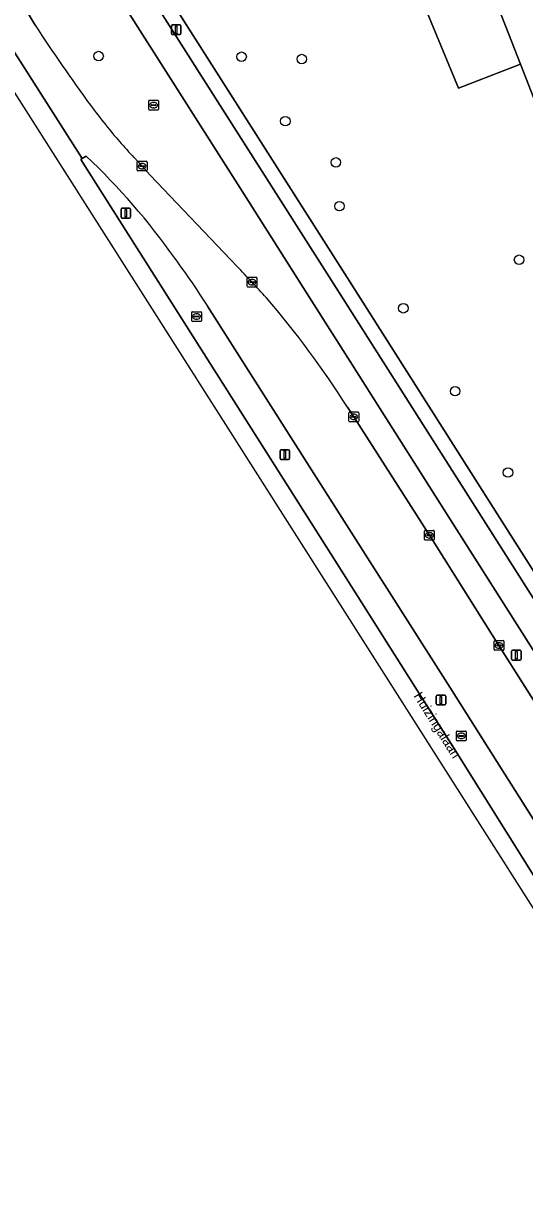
# Model space of a CAD drawing. Extents: x 159680 to 160786, y 387323 to 388340.
# Drawn here: x 159993.2 to 160044.8, y 387341 to 387463 of the extents above; entities that cross this region are included whole.
import ezdxf

# ---------------------------------------------------------------- set-up
doc = ezdxf.new("R2010")
doc.units = 0
for name, color, linetype in [('IMGEO_Berm_groen', 7, 'Continuous'), ('IMGEO_Boom', 7, 'Continuous'), ('IMGEO_Fietspad_gesloten', 7, 'Continuous'), ('IMGEO_Groenvoorziening', 7, 'Continuous'), ('IMGEO_Kolk', 7, 'Continuous'), ('IMGEO_Lichtmast', 7, 'Continuous'), ('IMGEO_Openbare_ruimte_label', 7, 'Continuous'), ('IMGEO_OVBaan_gesloten', 7, 'Continuous'), ('IMGEO_Rijbaan_regionaal_gesloten', 7, 'Continuous'), ('IMGEO_Rioolput', 7, 'Continuous'), ('IMGEO_Verkeersbordpaal', 7, 'Continuous'), ('IMGEO_Voetpad_open', 7, 'Continuous')]:
    doc.layers.add(name, color=color, linetype=linetype)

msp = doc.modelspace()

# ---------------------------------------------------------------- linework, layer by layer
at = {"layer": 'IMGEO_Berm_groen'}
for points in [[(159950.28, 387532.24), (159950.93, 387531.21), (159961.37, 387514.79), (159972.31, 387497.51), (159982.75, 387481.07), (159993.72, 387463.85), (159994.34, 387462.82)], [(160005.19, 387462.23), (159982.43, 387498.09), (159973.77, 387511.27)], [(160077.19, 387348.93), (160076.58, 387349.72), (160073.19, 387354.95), (160054.84, 387384.03), (160050.49, 387390.87), (160038.07, 387410.44), (160026.82, 387428.16), (160022.88, 387434.38), (160015.44, 387446.08), (160005.19, 387462.23)], [(159999.62, 387449.33), (159999.2, 387449.07), (159999.06, 387448.99), (160025.49, 387407.3), (160035.01, 387392.27), (160037.47, 387388.37), (160051.2, 387366.44), (160053.87, 387368.08), (160037.32, 387394.22), (160022.84, 387416.99)], [(160004.54, 387449.18), (160005.38, 387448.3), (160006.2, 387447.37), (160015.17, 387437.97)], [(160022.84, 387416.99), (160012.13, 387433.85)], [(160026.55, 387423.45), (160027.2, 387422.45), (160034.99, 387410.25), (160042.16, 387398.9), (160050.42, 387385.85), (160058.12, 387373.63), (160063.19, 387365.65), (160068.23, 387357.64), (160070.23, 387354.46), (160070.9, 387353.42), (160073.56, 387349.2), (160074.81, 387347.24)]]:
    msp.add_lwpolyline(points, dxfattribs=at)
for centre, radius, start, end in [((160154.69, 387567.6), 191.54, 213.1627, 216.167), ((160051.39, 387492.85), 64.04, 216.7174, 219.009), ((160052.57, 387493.73), 65.52, 218.9603, 222.849), ((159951.79, 387398.61), 69.71, 35.2047, 46.6775), ((159936.85, 387385.95), 89.24, 32.4706, 36.3199), ((159888.68, 387316.94), 175.06, 42.2892, 43.7382), ((159947.7, 387373.76), 93.19, 32.2198, 40.8588)]:
    msp.add_arc(centre, radius, start, end, dxfattribs=at)
at = {"layer": 'IMGEO_Boom'}
for centre in [(160000.89, 387459.64), (160015.63, 387459.57), (160021.83, 387459.33), (160020.14, 387452.93), (160025.35, 387448.68), (160025.72, 387444.17), (160044.23, 387438.65), (160032.3, 387433.65), (160037.64, 387425.1), (160043.09, 387416.72)]:
    msp.add_circle(centre, 0.489, dxfattribs=at)
at = {"layer": 'IMGEO_Fietspad_gesloten'}
for points in [[(160078.43, 387352.07), (160075.58, 387356.55), (160061.44, 387378.99), (160060.64, 387380.24), (160057.96, 387384.46), (160057.59, 387385.07), (160057.13, 387385.77), (160026.11, 387434.62), (159994.8, 387483.84), (159976.1, 387512.9), (159975.3, 387514.19), (159974.71, 387515.07), (159973.92, 387516.19), (159972.96, 387517.21), (159971.86, 387518.16), (159969.87, 387519.97), (159965.38, 387524.11), (159961.25, 387528.13), (159955.88, 387535.14), (159951.54, 387542.78), (159948.39, 387551.17), (159948.15, 387552.12)], [(159973.77, 387511.27), (159982.43, 387498.09), (160005.19, 387462.23), (160015.44, 387446.08), (160022.88, 387434.38), (160026.82, 387428.16), (160038.07, 387410.44), (160050.49, 387390.87), (160054.84, 387384.03), (160073.19, 387354.95), (160076.58, 387349.72), (160077.19, 387348.93), (160079.64, 387350.62)]]:
    msp.add_lwpolyline(points, dxfattribs=at)
at = {"layer": 'IMGEO_Groenvoorziening'}
for points in [[(160019.9, 387500), (160017.91, 387504.82), (160025.25, 387507.75), (160012.72, 387539.64), (160000, 387534.67), (159983.94, 387528.4), (159989.77, 387513.32), (159997.74, 387516.43), (160000, 387510.57), (160004.08, 387500), (160009.68, 387485.49), (160000, 387481.35), (159998.61, 387480.7), (160026.5, 387436.82), (160058.39, 387386.6), (160060.08, 387383.97), (160060.59, 387384.35), (160070.28, 387393.42)], [(160070.82, 387394.08), (160067.98, 387398.73), (160067.34, 387400.01), (160044.38, 387458.81), (160038, 387456.32), (160019.9, 387500)]]:
    msp.add_lwpolyline(points, dxfattribs=at)
msp.add_lwpolyline([(160044.38, 387458.81), (160028.28, 387500), (160025.25, 387507.75), (160017.91, 387504.82), (160019.9, 387500), (160038, 387456.32)], close=True, dxfattribs=at)
at = {"layer": 'IMGEO_Kolk'}
for p, q in [((160004.88, 387447.87), (160004.88, 387448.73)), ((160004.95, 387448.8), (160005.8, 387448.8)), ((160005.88, 387448.73), (160005.88, 387447.87)), ((160005.8, 387447.8), (160004.95, 387447.8)), ((160005.13, 387448.29), (160005.13, 387448.31)), ((160005.57, 387448.26), (160005.17, 387448.26)), ((160005.18, 387448.34), (160005.57, 387448.34)), ((160005.36, 387448.58), (160005.39, 387448.58)), ((160005.39, 387448.02), (160005.36, 387448.02)), ((160005.62, 387448.31), (160005.62, 387448.29)), ((160016.21, 387435.91), (160016.21, 387436.77)), ((160016.28, 387436.84), (160017.13, 387436.84)), ((160016.69, 387436.62), (160016.72, 387436.62)), ((160017.21, 387436.77), (160017.21, 387435.91)), ((160017.13, 387435.84), (160016.28, 387435.84)), ((160016.46, 387436.33), (160016.46, 387436.35)), ((160016.9, 387436.3), (160016.5, 387436.3)), ((160016.51, 387436.38), (160016.9, 387436.38)), ((160016.72, 387436.06), (160016.69, 387436.06)), ((160016.95, 387436.35), (160016.95, 387436.33)), ((160010.49, 387432.37), (160010.49, 387433.22)), ((160010.56, 387433.29), (160011.42, 387433.29)), ((160010.75, 387432.79), (160010.75, 387432.8)), ((160010.79, 387432.84), (160011.19, 387432.84)), ((160011.19, 387432.75), (160010.79, 387432.75)), ((160010.98, 387433.07), (160011, 387433.07)), ((160011.23, 387432.8), (160011.23, 387432.79)), ((160011.49, 387433.22), (160011.49, 387432.37)), ((160011.42, 387432.29), (160010.56, 387432.29)), ((160011, 387432.51), (160010.98, 387432.51)), ((160026.7, 387422.03), (160026.7, 387422.88)), ((160026.77, 387422.96), (160027.63, 387422.96)), ((160027.63, 387421.95), (160026.77, 387421.95)), ((160026.96, 387422.45), (160026.96, 387422.46)), ((160027, 387422.5), (160027.4, 387422.5)), ((160027.4, 387422.41), (160027, 387422.41)), ((160027.19, 387422.73), (160027.21, 387422.73)), ((160027.21, 387422.18), (160027.19, 387422.18)), ((160027.44, 387422.46), (160027.44, 387422.45)), ((160027.7, 387422.88), (160027.7, 387422.03)), ((160034.49, 387409.83), (160034.49, 387410.68)), ((160034.56, 387410.75), (160035.41, 387410.75)), ((160035.41, 387409.75), (160034.56, 387409.75)), ((160034.75, 387410.25), (160034.75, 387410.26)), ((160034.79, 387410.3), (160035.19, 387410.3)), ((160035.18, 387410.21), (160034.79, 387410.21)), ((160035, 387409.97), (160034.97, 387409.97)), ((160034.98, 387410.53), (160035, 387410.53)), ((160035.23, 387410.26), (160035.23, 387410.25)), ((160035.49, 387410.68), (160035.49, 387409.83)), ((160041.66, 387398.48), (160041.66, 387399.33)), ((160041.74, 387399.4), (160042.59, 387399.4)), ((160041.92, 387398.9), (160041.92, 387398.91)), ((160042.36, 387398.86), (160041.96, 387398.86)), ((160041.97, 387398.95), (160042.36, 387398.95)), ((160042.15, 387399.18), (160042.18, 387399.18)), ((160042.17, 387398.62), (160042.15, 387398.62)), ((160042.41, 387398.91), (160042.41, 387398.9)), ((160042.66, 387399.33), (160042.66, 387398.48)), ((160042.59, 387398.4), (160041.74, 387398.4)), ((160037.85, 387390.08), (160038.71, 387390.08)), ((160037.78, 387389.15), (160037.78, 387390)), ((160038.71, 387389.08), (160037.85, 387389.08)), ((160038.04, 387389.57), (160038.04, 387389.58)), ((160038.08, 387389.62), (160038.48, 387389.62)), ((160038.47, 387389.53), (160038.08, 387389.53)), ((160038.29, 387389.3), (160038.26, 387389.3)), ((160038.27, 387389.86), (160038.29, 387389.86)), ((160038.52, 387389.58), (160038.52, 387389.57)), ((160038.78, 387390), (160038.78, 387389.15))]:
    msp.add_line(p, q, dxfattribs=at)
for points in [[(160004.88, 387447.87), (160004.88, 387448.73)], [(160004.95, 387448.8), (160005.8, 387448.8)], [(160005.88, 387448.73), (160005.88, 387447.87)], [(160005.8, 387447.8), (160004.95, 387447.8)], [(160016.21, 387435.91), (160016.21, 387436.77)], [(160016.28, 387436.84), (160017.13, 387436.84)], [(160017.21, 387436.77), (160017.21, 387435.91)], [(160017.13, 387435.84), (160016.28, 387435.84)], [(160010.49, 387432.37), (160010.49, 387433.22)], [(160010.56, 387433.29), (160011.42, 387433.29)], [(160011.49, 387433.22), (160011.49, 387432.37)], [(160011.42, 387432.29), (160010.56, 387432.29)], [(160026.7, 387422.03), (160026.7, 387422.88)], [(160026.77, 387422.96), (160027.63, 387422.96)], [(160027.63, 387421.95), (160026.77, 387421.95)], [(160027.7, 387422.88), (160027.7, 387422.03)], [(160034.49, 387409.83), (160034.49, 387410.68)], [(160034.56, 387410.75), (160035.41, 387410.75)], [(160035.41, 387409.75), (160034.56, 387409.75)], [(160035.49, 387410.68), (160035.49, 387409.83)], [(160041.66, 387398.48), (160041.66, 387399.33)], [(160041.74, 387399.4), (160042.59, 387399.4)], [(160042.66, 387399.33), (160042.66, 387398.48)], [(160042.59, 387398.4), (160041.74, 387398.4)], [(160037.85, 387390.08), (160038.71, 387390.08)], [(160037.78, 387389.15), (160037.78, 387390)], [(160038.71, 387389.08), (160037.85, 387389.08)], [(160038.78, 387390), (160038.78, 387389.15)]]:
    msp.add_lwpolyline(points, dxfattribs=at)
for centre, radius, start, end in [((160004.95, 387448.72), 0.0765, 91.552, 178.448), ((160004.95, 387448.72), 0.0765, 91.552, 178.448), ((160005.8, 387448.72), 0.0765, 1.552, 88.448), ((160005.8, 387448.72), 0.0765, 1.552, 88.448), ((160004.95, 387447.87), 0.0765, 181.552, 268.448), ((160004.95, 387447.87), 0.0765, 181.552, 268.448), ((160005.17, 387448.3), 0.0403, 85.8775, 175.7526), ((160005.17, 387448.29), 0.0366, 178.938, 274.7102), ((160005.58, 387448.3), 0.0386, 1.7309, 96.639), ((160005.58, 387448.3), 0.043, 264.8664, 352.4533), ((160005.8, 387447.87), 0.0765, 271.552, 358.448), ((160005.8, 387447.87), 0.0765, 271.552, 358.448), ((160016.28, 387436.76), 0.0765, 91.552, 178.448), ((160016.28, 387436.76), 0.0765, 91.552, 178.448), ((160017.13, 387436.76), 0.0765, 1.552, 88.448), ((160017.13, 387436.76), 0.0765, 1.552, 88.448), ((160016.28, 387435.91), 0.0765, 181.552, 268.448), ((160016.28, 387435.91), 0.0765, 181.552, 268.448), ((160016.5, 387436.34), 0.0403, 85.8775, 175.7526), ((160016.5, 387436.33), 0.0366, 178.938, 274.7102), ((160016.91, 387436.34), 0.0386, 1.7309, 96.639), ((160016.91, 387436.34), 0.043, 264.8664, 352.4533), ((160017.13, 387435.91), 0.0765, 271.552, 358.448), ((160017.13, 387435.91), 0.0765, 271.552, 358.448), ((160010.57, 387433.22), 0.0765, 91.552, 178.448), ((160010.57, 387433.22), 0.0765, 91.552, 178.448), ((160010.79, 387432.8), 0.0403, 85.8775, 175.7526), ((160010.79, 387432.79), 0.0366, 178.938, 274.7102), ((160011.19, 387432.8), 0.0386, 1.7309, 96.639), ((160011.19, 387432.79), 0.043, 264.8664, 352.4533), ((160011.41, 387433.22), 0.0765, 1.552, 88.448), ((160011.41, 387433.22), 0.0765, 1.552, 88.448), ((160010.57, 387432.37), 0.0765, 181.552, 268.448), ((160010.57, 387432.37), 0.0765, 181.552, 268.448), ((160011.41, 387432.37), 0.0765, 271.552, 358.448), ((160011.41, 387432.37), 0.0765, 271.552, 358.448), ((160026.78, 387422.88), 0.0765, 91.552, 178.448), ((160026.78, 387422.88), 0.0765, 91.552, 178.448), ((160026.78, 387422.03), 0.0765, 181.552, 268.448), ((160026.78, 387422.03), 0.0765, 181.552, 268.448), ((160027, 387422.46), 0.0403, 85.8775, 175.7526), ((160027, 387422.45), 0.0366, 178.938, 274.7102), ((160027.4, 387422.46), 0.0386, 1.7309, 96.639), ((160027.4, 387422.45), 0.043, 264.8664, 352.4533), ((160027.62, 387422.88), 0.0765, 1.552, 88.448), ((160027.62, 387422.88), 0.0765, 1.552, 88.448), ((160027.62, 387422.03), 0.0765, 271.552, 358.448), ((160027.62, 387422.03), 0.0765, 271.552, 358.448), ((160034.56, 387410.68), 0.0765, 91.552, 178.448), ((160034.56, 387410.68), 0.0765, 91.552, 178.448), ((160034.56, 387409.83), 0.0765, 181.552, 268.448), ((160034.56, 387409.83), 0.0765, 181.552, 268.448), ((160034.79, 387410.26), 0.0403, 85.8775, 175.7526), ((160034.78, 387410.25), 0.0366, 178.938, 274.7102), ((160035.19, 387410.25), 0.043, 264.8664, 352.4533), ((160035.19, 387410.26), 0.0386, 1.7309, 96.639), ((160035.41, 387410.68), 0.0765, 1.552, 88.448), ((160035.41, 387410.68), 0.0765, 1.552, 88.448), ((160035.41, 387409.83), 0.0765, 271.552, 358.448), ((160035.41, 387409.83), 0.0765, 271.552, 358.448), ((160041.74, 387399.33), 0.0765, 91.552, 178.448), ((160041.74, 387399.33), 0.0765, 91.552, 178.448), ((160041.96, 387398.91), 0.0403, 85.8775, 175.7526), ((160041.96, 387398.9), 0.0366, 178.938, 274.7102), ((160042.37, 387398.91), 0.0386, 1.7309, 96.639), ((160042.36, 387398.9), 0.043, 264.8664, 352.4533), ((160042.59, 387399.33), 0.0765, 1.552, 88.448), ((160042.59, 387399.33), 0.0765, 1.552, 88.448), ((160041.74, 387398.48), 0.0765, 181.552, 268.448), ((160041.74, 387398.48), 0.0765, 181.552, 268.448), ((160042.59, 387398.48), 0.0765, 271.552, 358.448), ((160042.59, 387398.48), 0.0765, 271.552, 358.448), ((160037.85, 387390), 0.0765, 91.552, 178.448), ((160037.85, 387390), 0.0765, 91.552, 178.448), ((160038.7, 387390), 0.0765, 1.552, 88.448), ((160038.7, 387390), 0.0765, 1.552, 88.448), ((160037.85, 387389.15), 0.0765, 181.552, 268.448), ((160037.85, 387389.15), 0.0765, 181.552, 268.448), ((160038.08, 387389.58), 0.0403, 85.8775, 175.7526), ((160038.07, 387389.57), 0.0366, 178.938, 274.7102), ((160038.48, 387389.58), 0.043, 264.8664, 352.4533), ((160038.48, 387389.58), 0.0386, 1.7309, 96.639), ((160038.7, 387389.15), 0.0765, 271.552, 358.448), ((160038.7, 387389.15), 0.0765, 271.552, 358.448)]:
    msp.add_arc(centre, radius, start, end, dxfattribs=at)
for centre, major_axis, ratio, start_param, end_param in [((160005.36, 387448.3), (-0.387, 0.002), 0.722429, 4.712389, 7.853982), ((160005.39, 387448.3), (-0.39, 0.002), 0.717154, 1.570796, 4.712389), ((160016.69, 387436.34), (-0.387, 0.002), 0.722429, 4.712389, 7.853982), ((160016.72, 387436.34), (-0.39, 0.002), 0.717154, 1.570796, 4.712389), ((160010.98, 387432.79), (-0.387, 0.002), 0.722429, 4.712389, 7.853982), ((160011, 387432.79), (-0.39, 0.002), 0.717154, 1.570796, 4.712389), ((160027.19, 387422.45), (-0.387, 0.002), 0.722429, 4.712389, 7.853982), ((160027.21, 387422.45), (-0.39, 0.002), 0.717154, 1.570796, 4.712389), ((160034.97, 387410.25), (-0.387, 0.002), 0.722429, 4.712389, 7.853982), ((160035, 387410.25), (-0.39, 0.002), 0.717154, 1.570796, 4.712389), ((160042.15, 387398.9), (-0.387, 0.002), 0.722429, 4.712389, 7.853982), ((160042.17, 387398.9), (-0.39, 0.002), 0.717154, 1.570796, 4.712389), ((160038.27, 387389.58), (-0.387, 0.002), 0.722429, 4.712389, 7.853982), ((160038.29, 387389.58), (-0.39, 0.002), 0.717154, 1.570796, 4.712389)]:
    msp.add_ellipse(centre, major_axis=major_axis, ratio=ratio, start_param=start_param, end_param=end_param, dxfattribs=at)
at = {"layer": 'IMGEO_Lichtmast'}
for p, q in [((160008.39, 387461.95), (160008.39, 387462.75)), ((160008.39, 387462.75), (160008.39, 387461.95)), ((160008.49, 387462.85), (160009.28, 387462.85)), ((160009.28, 387462.85), (160008.49, 387462.85)), ((160009.38, 387462.75), (160009.38, 387461.95)), ((160009.38, 387461.95), (160009.38, 387462.75)), ((160009.28, 387461.85), (160008.49, 387461.85)), ((160008.49, 387461.85), (160009.28, 387461.85)), ((160003.2, 387443.05), (160003.2, 387443.85)), ((160003.2, 387443.85), (160003.2, 387443.05)), ((160003.3, 387443.95), (160004.09, 387443.95)), ((160004.09, 387443.95), (160003.3, 387443.95)), ((160004.19, 387443.85), (160004.19, 387443.05)), ((160004.19, 387443.05), (160004.19, 387443.85)), ((160004.09, 387442.95), (160003.3, 387442.95)), ((160003.3, 387442.95), (160004.09, 387442.95)), ((160019.59, 387418.17), (160019.59, 387418.97)), ((160019.59, 387418.97), (160019.59, 387418.17)), ((160019.69, 387419.07), (160020.48, 387419.07)), ((160020.48, 387419.07), (160019.69, 387419.07)), ((160020.58, 387418.97), (160020.58, 387418.17)), ((160020.58, 387418.17), (160020.58, 387418.97)), ((160020.48, 387418.07), (160019.69, 387418.07)), ((160019.69, 387418.07), (160020.48, 387418.07)), ((160035.78, 387393.77), (160036.57, 387393.77)), ((160036.57, 387393.77), (160035.78, 387393.77)), ((160035.68, 387392.88), (160035.68, 387393.67)), ((160035.68, 387393.67), (160035.68, 387392.88)), ((160036.57, 387392.78), (160035.78, 387392.78)), ((160035.78, 387392.78), (160036.57, 387392.78)), ((160036.67, 387393.67), (160036.67, 387392.88)), ((160036.67, 387392.88), (160036.67, 387393.67))]:
    msp.add_line(p, q, dxfattribs=at)
for points in [[(160008.81, 387462.73), (160008.96, 387462.73), (160008.96, 387461.98), (160008.81, 387461.98), (160008.81, 387462.73)], [(160003.62, 387443.82), (160003.77, 387443.82), (160003.77, 387443.07), (160003.62, 387443.07), (160003.62, 387443.82)], [(160020.01, 387418.95), (160020.16, 387418.95), (160020.16, 387418.2), (160020.01, 387418.2), (160020.01, 387418.95)], [(160036.1, 387393.65), (160036.25, 387393.65), (160036.25, 387392.9), (160036.1, 387392.9), (160036.1, 387393.65)]]:
    msp.add_lwpolyline(points, dxfattribs=at)
for centre, start, end in [((160008.49, 387462.75), 90, 180), ((160008.49, 387462.75), 90, 180), ((160009.28, 387462.75), 0, 90), ((160009.28, 387462.75), 360, 90), ((160008.49, 387461.95), 180, 270), ((160008.49, 387461.95), 180, 270), ((160009.28, 387461.95), 270, 0), ((160009.28, 387461.95), 270, 0), ((160003.3, 387443.85), 90, 180), ((160003.3, 387443.85), 90, 180), ((160004.09, 387443.85), 0, 90), ((160004.09, 387443.85), 360, 90), ((160003.3, 387443.05), 180, 270), ((160003.3, 387443.05), 180, 270), ((160004.09, 387443.05), 270, 0), ((160004.09, 387443.05), 270, 0), ((160019.69, 387418.97), 90, 180), ((160019.69, 387418.97), 90, 180), ((160019.69, 387418.17), 180, 270), ((160019.69, 387418.17), 180, 270), ((160020.48, 387418.97), 0, 90), ((160020.48, 387418.97), 360, 90), ((160020.48, 387418.17), 270, 0), ((160020.48, 387418.17), 270, 0), ((160035.78, 387393.67), 90, 180), ((160035.78, 387393.67), 90, 180), ((160036.57, 387393.67), 0, 90), ((160036.57, 387393.67), 360, 90), ((160035.78, 387392.88), 180, 270), ((160035.78, 387392.88), 180, 270), ((160036.57, 387392.88), 270, 0), ((160036.57, 387392.88), 270, 0)]:
    msp.add_arc(centre, 0.1, start, end, dxfattribs=at)
at = {"layer": 'IMGEO_OVBaan_gesloten'}
for points in [[(159858.12, 387669.26), (159855.36, 387672.6), (159852.11, 387676.16), (159883.28, 387626.18), (159920.56, 387567.92), (159984.84, 387467.47), (160065.28, 387341)], [(160065.28, 387341), (160066.65, 387341.76), (160065.96, 387342.85), (160051.2, 387366.44), (160037.47, 387388.37), (160035.01, 387392.27), (160025.49, 387407.3), (159999.06, 387448.99), (159999.2, 387449.07), (159985.84, 387470.05), (159937.56, 387546.06), (159937.46, 387545.98), (159928.34, 387560.27), (159926.73, 387562.81), (159919.71, 387573.9), (159910.99, 387587.6), (159899.84, 387605.11), (159900.01, 387605.23), (159869.1, 387654.07)]]:
    msp.add_lwpolyline(points, dxfattribs=at)
at = {"layer": 'IMGEO_Rijbaan_regionaal_gesloten'}
for points in [[(159911.79, 387592.2), (159913.65, 387589.27), (159929.39, 387564.51), (159929.83, 387563.83), (159930.6, 387562.59), (159930.97, 387561.95), (159928.34, 387560.27), (159937.46, 387545.98), (159937.56, 387546.06), (159985.84, 387470.05), (159999.2, 387449.07), (159999.62, 387449.33)], [(159994.34, 387462.82), (159993.72, 387463.85), (159982.75, 387481.07), (159972.31, 387497.51), (159961.37, 387514.79), (159950.93, 387531.21), (159950.28, 387532.24)], [(160015.17, 387437.97), (160006.2, 387447.37), (160005.38, 387448.3), (160004.54, 387449.18)], [(160012.13, 387433.85), (160022.84, 387416.99), (160037.32, 387394.22), (160053.87, 387368.08), (160069.47, 387343.36), (160074.81, 387347.24), (160073.56, 387349.2), (160070.9, 387353.42), (160070.23, 387354.46), (160068.23, 387357.64), (160063.19, 387365.65), (160058.12, 387373.63), (160050.42, 387385.85), (160042.16, 387398.9), (160034.99, 387410.25), (160027.2, 387422.45), (160026.55, 387423.45)]]:
    msp.add_lwpolyline(points, dxfattribs=at)
for centre, radius, start, end in [((160154.69, 387567.6), 191.54, 213.1627, 216.167), ((160051.39, 387492.85), 64.04, 216.7174, 219.009), ((160052.57, 387493.73), 65.52, 218.9603, 222.849), ((159951.79, 387398.61), 69.71, 35.2047, 46.6775), ((159936.85, 387385.95), 89.24, 32.4706, 36.3199), ((159888.68, 387316.94), 175.06, 42.2892, 43.7382), ((159947.7, 387373.76), 93.19, 32.2198, 40.8588)]:
    msp.add_arc(centre, radius, start, end, dxfattribs=at)
at = {"layer": 'IMGEO_Rioolput'}
for p, q in [((160006.06, 387454.15), (160006.06, 387455.01)), ((160006.13, 387455.08), (160006.98, 387455.08)), ((160006.55, 387454.86), (160006.57, 387454.86)), ((160007.06, 387455.01), (160007.06, 387454.15)), ((160006.98, 387454.08), (160006.13, 387454.08)), ((160006.32, 387454.57), (160006.32, 387454.59)), ((160006.36, 387454.62), (160006.76, 387454.62)), ((160006.75, 387454.54), (160006.36, 387454.54)), ((160006.57, 387454.3), (160006.54, 387454.3)), ((160006.8, 387454.59), (160006.8, 387454.57))]:
    msp.add_line(p, q, dxfattribs=at)
for points in [[(160006.06, 387454.15), (160006.06, 387455.01)], [(160006.13, 387455.08), (160006.98, 387455.08)], [(160007.06, 387455.01), (160007.06, 387454.15)], [(160006.98, 387454.08), (160006.13, 387454.08)]]:
    msp.add_lwpolyline(points, dxfattribs=at)
for centre, radius, start, end in [((160006.13, 387455), 0.0765, 91.552, 178.448), ((160006.13, 387455), 0.0765, 91.552, 178.448), ((160006.98, 387455), 0.0765, 1.552, 88.448), ((160006.98, 387455), 0.0765, 1.552, 88.448), ((160006.13, 387454.15), 0.0765, 181.552, 268.448), ((160006.13, 387454.15), 0.0765, 181.552, 268.448), ((160006.36, 387454.58), 0.0403, 85.8775, 175.7526), ((160006.35, 387454.57), 0.0366, 178.938, 274.7102), ((160006.76, 387454.58), 0.043, 264.8664, 352.4533), ((160006.76, 387454.58), 0.0386, 1.7309, 96.639), ((160006.98, 387454.15), 0.0765, 271.552, 358.448), ((160006.98, 387454.15), 0.0765, 271.552, 358.448)]:
    msp.add_arc(centre, radius, start, end, dxfattribs=at)
for centre, major_axis, ratio, start_param, end_param in [((160006.54, 387454.58), (-0.387, 0.002), 0.722429, 4.712389, 7.853982), ((160006.57, 387454.58), (-0.39, 0.002), 0.717154, 1.570796, 4.712389)]:
    msp.add_ellipse(centre, major_axis=major_axis, ratio=ratio, start_param=start_param, end_param=end_param, dxfattribs=at)
at = {"layer": 'IMGEO_Verkeersbordpaal'}
for p, q in [((160043.46, 387397.5), (160043.46, 387398.3)), ((160043.46, 387398.3), (160043.46, 387397.5)), ((160043.56, 387398.4), (160044.35, 387398.4)), ((160044.35, 387398.4), (160043.56, 387398.4)), ((160044.35, 387397.4), (160043.56, 387397.4)), ((160043.56, 387397.4), (160044.35, 387397.4)), ((160044.45, 387398.3), (160044.45, 387397.5)), ((160044.45, 387397.5), (160044.45, 387398.3))]:
    msp.add_line(p, q, dxfattribs=at)
msp.add_lwpolyline([(160043.88, 387398.28), (160044.03, 387398.28), (160044.03, 387397.53), (160043.88, 387397.53), (160043.88, 387398.28)], dxfattribs=at)
for centre, start, end in [((160043.56, 387398.3), 90, 180), ((160043.56, 387398.3), 90, 180), ((160043.56, 387397.5), 180, 270), ((160043.56, 387397.5), 180, 270), ((160044.35, 387398.3), 0, 90), ((160044.35, 387398.3), 360, 90), ((160044.35, 387397.5), 270, 0), ((160044.35, 387397.5), 270, 0)]:
    msp.add_arc(centre, 0.1, start, end, dxfattribs=at)
at = {"layer": 'IMGEO_Voetpad_open'}
for points in [[(160014.84, 387540.16), (160013.59, 387543.41), (160011.09, 387549.84), (160003.93, 387567.99), (159996.84, 387586.22), (159994.04, 387593.36), (159993.67, 387594.32), (159991.89, 387593.66), (160000, 387572.68), (160000.64, 387571.02), (160001.69, 387568.21), (160003.63, 387562.99), (160009.22, 387548.63), (160011.16, 387543.63), (160011.83, 387541.92), (160012.72, 387539.64), (160025.25, 387507.75), (160028.28, 387500), (160044.38, 387458.81), (160067.34, 387400.01), (160067.98, 387398.73), (160070.82, 387394.08)], [(160060.08, 387383.97), (160058.39, 387386.6), (160026.5, 387436.82), (159998.61, 387480.7), (159971.41, 387523.51), (159970.08, 387525.61), (159946.73, 387562.35)], [(159947.49, 387554.29), (159948.2, 387554.8), (159954.61, 387545.51), (159961.61, 387534.82), (159966.4, 387527.68), (159969.18, 387523.5), (159972.38, 387518.46), (159971.86, 387518.16), (159972.96, 387517.21), (159973.92, 387516.19), (159974.71, 387515.07), (159975.3, 387514.19), (159976.1, 387512.9), (159994.8, 387483.84), (160026.11, 387434.62), (160057.13, 387385.77), (160057.59, 387385.07), (160057.96, 387384.46)]]:
    msp.add_lwpolyline(points, dxfattribs=at)

# ---------------------------------------------------------------- texts
at = {"layer": 'IMGEO_Openbare_ruimte_label'}
msp.add_text('Huizingalaan', height=1, rotation=302.2119, dxfattribs=at).set_placement((160033.32, 387393.7))

doc.saveas('drawing.dxf')
